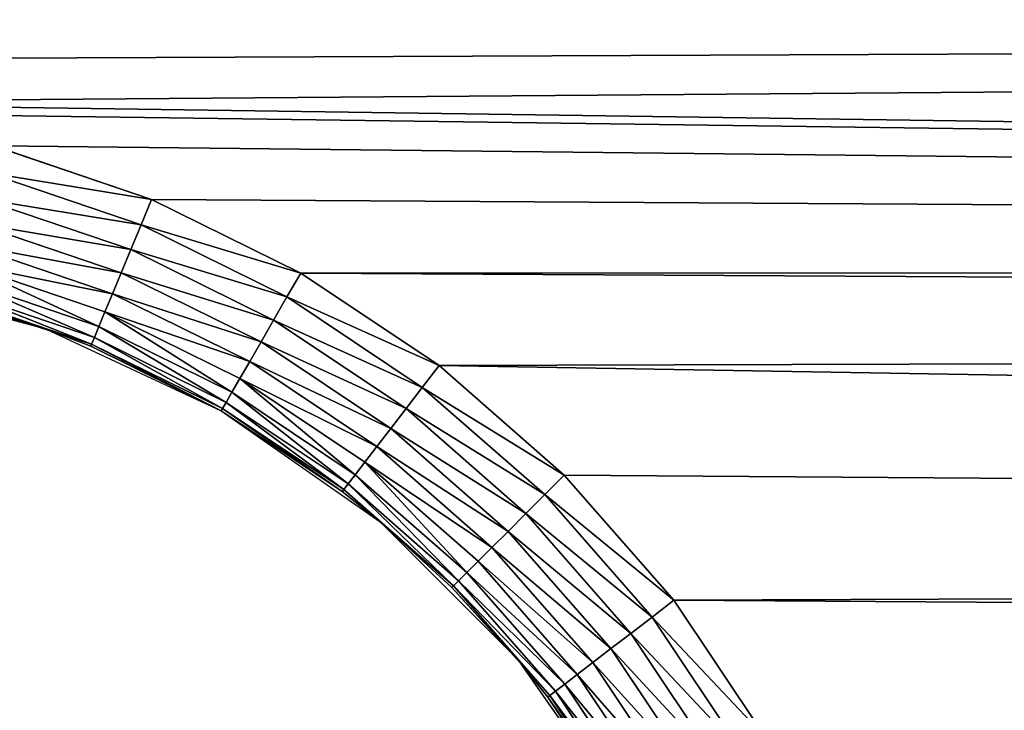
# Model space of a CAD drawing. Extents: x 0 to 500, y 0 to 390.
# Tile 896 of 1056: x 255 to 271, y 325 to 336. Entities that reach past the tile are written whole.
import ezdxf

# ---------------------------------------------------------------- set-up
doc = ezdxf.new("R2010")
doc.units = 0
doc.header["$LTSCALE"] = 25.4
doc.layers.get('0').update_dxf_attribs({"linetype": 'CONTINUOUS'})

# ---------------------------------------------------------------- blocks, each defined once
blk = doc.blocks.new('ATLANTA505_-_S_STL')
at = {"color": 0}
for p, q in [((257.54, 111.972, 56.915), (255.116, 111.972, 56.092)), ((257.54, 111.972, 56.915), (255.116, 111.972, 56.092)), ((257.706, 112.01, 56.514), (255.228, 112.01, 55.673)), ((257.706, 112.01, 56.514), (255.228, 112.01, 55.673)), ((257.379, 111.859, 57.304), (257.54, 111.972, 56.915)), ((257.379, 111.859, 57.304), (257.54, 111.972, 56.915)), ((257.54, 111.972, 56.915), (257.706, 112.01, 56.514)), ((257.54, 111.972, 56.915), (257.706, 112.01, 56.514)), ((259.835, 111.972, 58.047), (257.54, 111.972, 56.915)), ((259.835, 111.972, 58.047), (257.54, 111.972, 56.915)), ((260.052, 112.01, 57.671), (257.706, 112.01, 56.514)), ((260.052, 112.01, 57.671), (257.706, 112.01, 56.514)), ((259.625, 111.859, 58.411), (259.835, 111.972, 58.047)), ((259.625, 111.859, 58.411), (259.835, 111.972, 58.047)), ((259.835, 111.972, 58.047), (260.052, 112.01, 57.671)), ((259.835, 111.972, 58.047), (260.052, 112.01, 57.671)), ((261.963, 111.972, 59.469), (259.835, 111.972, 58.047)), ((261.963, 111.972, 59.469), (259.835, 111.972, 58.047)), ((262.227, 112.01, 59.124), (260.052, 112.01, 57.671)), ((262.227, 112.01, 59.124), (260.052, 112.01, 57.671)), ((261.707, 111.859, 59.803), (261.963, 111.972, 59.469)), ((261.707, 111.859, 59.803), (261.963, 111.972, 59.469)), ((261.963, 111.972, 59.469), (262.227, 112.01, 59.124)), ((261.963, 111.972, 59.469), (262.227, 112.01, 59.124)), ((263.887, 111.972, 61.156), (261.963, 111.972, 59.469)), ((263.887, 111.972, 61.156), (261.963, 111.972, 59.469)), ((264.194, 112.01, 60.849), (262.227, 112.01, 59.124)), ((264.194, 112.01, 60.849), (262.227, 112.01, 59.124)), ((263.59, 111.859, 61.454), (263.887, 111.972, 61.156)), ((263.59, 111.859, 61.454), (263.887, 111.972, 61.156)), ((263.887, 111.972, 61.156), (264.194, 112.01, 60.849)), ((263.887, 111.972, 61.156), (264.194, 112.01, 60.849)), ((265.575, 111.972, 63.08), (263.887, 111.972, 61.156)), ((265.575, 111.972, 63.08), (263.887, 111.972, 61.156)), ((265.919, 112.01, 62.816), (264.194, 112.01, 60.849)), ((265.919, 112.01, 62.816), (264.194, 112.01, 60.849)), ((265.241, 111.859, 63.337), (265.575, 111.972, 63.08)), ((265.241, 111.859, 63.337), (265.575, 111.972, 63.08)), ((265.575, 111.972, 63.08), (265.919, 112.01, 62.816)), ((265.575, 111.972, 63.08), (265.919, 112.01, 62.816)), ((266.997, 111.972, 65.208), (265.575, 111.972, 63.08)), ((266.997, 111.972, 65.208), (265.575, 111.972, 63.08)), ((267.373, 112.01, 64.991), (265.919, 112.01, 62.816)), ((267.373, 112.01, 64.991), (265.919, 112.01, 62.816)), ((257.379, 111.859, 57.304), (255.007, 111.859, 56.499)), ((257.379, 111.859, 57.304), (255.007, 111.859, 56.499)), ((257.227, 111.675, 57.668), (257.379, 111.859, 57.304)), ((257.227, 111.675, 57.668), (257.379, 111.859, 57.304)), ((259.625, 111.859, 58.411), (257.379, 111.859, 57.304)), ((259.625, 111.859, 58.411), (257.379, 111.859, 57.304)), ((259.427, 111.675, 58.753), (259.625, 111.859, 58.411)), ((259.427, 111.675, 58.753), (259.625, 111.859, 58.411)), ((261.707, 111.859, 59.803), (259.625, 111.859, 58.411)), ((261.707, 111.859, 59.803), (259.625, 111.859, 58.411)), ((261.466, 111.675, 60.116), (261.707, 111.859, 59.803)), ((261.466, 111.675, 60.116), (261.707, 111.859, 59.803)), ((263.59, 111.859, 61.454), (261.707, 111.859, 59.803)), ((263.59, 111.859, 61.454), (261.707, 111.859, 59.803)), ((263.31, 111.675, 61.733), (263.59, 111.859, 61.454)), ((263.31, 111.675, 61.733), (263.59, 111.859, 61.454)), ((265.241, 111.859, 63.337), (263.59, 111.859, 61.454)), ((265.241, 111.859, 63.337), (263.59, 111.859, 61.454)), ((264.927, 111.675, 63.577), (265.241, 111.859, 63.337)), ((264.927, 111.675, 63.577), (265.241, 111.859, 63.337)), ((266.632, 111.859, 65.419), (265.241, 111.859, 63.337)), ((266.632, 111.859, 65.419), (265.241, 111.859, 63.337)), ((257.227, 111.675, 57.668), (254.905, 111.675, 56.88)), ((257.227, 111.675, 57.668), (254.905, 111.675, 56.88)), ((257.091, 111.425, 57.998), (257.227, 111.675, 57.668)), ((257.091, 111.425, 57.998), (257.227, 111.675, 57.668)), ((259.427, 111.675, 58.753), (257.227, 111.675, 57.668)), ((259.427, 111.675, 58.753), (257.227, 111.675, 57.668)), ((259.249, 111.425, 59.062), (259.427, 111.675, 58.753)), ((259.249, 111.425, 59.062), (259.427, 111.675, 58.753)), ((261.466, 111.675, 60.116), (259.427, 111.675, 58.753)), ((261.466, 111.675, 60.116), (259.427, 111.675, 58.753)), ((261.249, 111.425, 60.399), (261.466, 111.675, 60.116)), ((261.249, 111.425, 60.399), (261.466, 111.675, 60.116)), ((263.31, 111.675, 61.733), (261.466, 111.675, 60.116)), ((263.31, 111.675, 61.733), (261.466, 111.675, 60.116)), ((263.058, 111.425, 61.985), (263.31, 111.675, 61.733)), ((263.058, 111.425, 61.985), (263.31, 111.675, 61.733)), ((264.927, 111.675, 63.577), (263.31, 111.675, 61.733)), ((264.927, 111.675, 63.577), (263.31, 111.675, 61.733)), ((264.644, 111.425, 63.794), (264.927, 111.675, 63.577)), ((264.644, 111.425, 63.794), (264.927, 111.675, 63.577)), ((266.29, 111.675, 65.616), (264.927, 111.675, 63.577)), ((266.29, 111.675, 65.616), (264.927, 111.675, 63.577)), ((257.091, 111.425, 57.998), (254.813, 111.425, 57.225)), ((257.091, 111.425, 57.998), (254.813, 111.425, 57.225)), ((256.973, 111.117, 58.283), (257.091, 111.425, 57.998)), ((256.973, 111.117, 58.283), (257.091, 111.425, 57.998)), ((259.249, 111.425, 59.062), (257.091, 111.425, 57.998)), ((259.249, 111.425, 59.062), (257.091, 111.425, 57.998)), ((259.095, 111.117, 59.329), (259.249, 111.425, 59.062)), ((259.095, 111.117, 59.329), (259.249, 111.425, 59.062)), ((261.249, 111.425, 60.399), (259.249, 111.425, 59.062)), ((261.249, 111.425, 60.399), (259.249, 111.425, 59.062)), ((261.061, 111.117, 60.644), (261.249, 111.425, 60.399)), ((261.061, 111.117, 60.644), (261.249, 111.425, 60.399)), ((263.058, 111.425, 61.985), (261.249, 111.425, 60.399)), ((263.058, 111.425, 61.985), (261.249, 111.425, 60.399)), ((262.84, 111.117, 62.203), (263.058, 111.425, 61.985)), ((262.84, 111.117, 62.203), (263.058, 111.425, 61.985)), ((264.644, 111.425, 63.794), (263.058, 111.425, 61.985)), ((264.644, 111.425, 63.794), (263.058, 111.425, 61.985)), ((264.4, 111.117, 63.982), (264.644, 111.425, 63.794)), ((264.4, 111.117, 63.982), (264.644, 111.425, 63.794)), ((265.981, 111.425, 65.795), (264.644, 111.425, 63.794)), ((265.981, 111.425, 65.795), (264.644, 111.425, 63.794)), ((256.973, 111.117, 58.283), (254.733, 111.117, 57.523)), ((256.973, 111.117, 58.283), (254.733, 111.117, 57.523)), ((256.877, 110.76, 58.514), (256.973, 111.117, 58.283)), ((256.877, 110.76, 58.514), (256.973, 111.117, 58.283)), ((259.095, 111.117, 59.329), (256.973, 111.117, 58.283)), ((259.095, 111.117, 59.329), (256.973, 111.117, 58.283)), ((258.97, 110.76, 59.546), (259.095, 111.117, 59.329)), ((258.97, 110.76, 59.546), (259.095, 111.117, 59.329)), ((261.061, 111.117, 60.644), (259.095, 111.117, 59.329)), ((261.061, 111.117, 60.644), (259.095, 111.117, 59.329)), ((260.909, 110.76, 60.842), (261.061, 111.117, 60.644)), ((260.909, 110.76, 60.842), (261.061, 111.117, 60.644)), ((262.84, 111.117, 62.203), (261.061, 111.117, 60.644)), ((262.84, 111.117, 62.203), (261.061, 111.117, 60.644)), ((262.663, 110.76, 62.38), (262.84, 111.117, 62.203)), ((262.663, 110.76, 62.38), (262.84, 111.117, 62.203)), ((264.4, 111.117, 63.982), (262.84, 111.117, 62.203)), ((264.4, 111.117, 63.982), (262.84, 111.117, 62.203)), ((264.201, 110.76, 64.134), (264.4, 111.117, 63.982)), ((264.201, 110.76, 64.134), (264.4, 111.117, 63.982)), ((265.714, 111.117, 65.949), (264.4, 111.117, 63.982)), ((265.714, 111.117, 65.949), (264.4, 111.117, 63.982)), ((256.877, 110.76, 58.514), (254.668, 110.76, 57.764)), ((256.877, 110.76, 58.514), (254.668, 110.76, 57.764)), ((256.807, 110.365, 58.684), (256.877, 110.76, 58.514)), ((256.807, 110.365, 58.684), (256.877, 110.76, 58.514)), ((258.97, 110.76, 59.546), (256.877, 110.76, 58.514)), ((258.97, 110.76, 59.546), (256.877, 110.76, 58.514)), ((258.877, 110.365, 59.705), (258.97, 110.76, 59.546)), ((258.877, 110.365, 59.705), (258.97, 110.76, 59.546)), ((260.909, 110.76, 60.842), (258.97, 110.76, 59.546)), ((260.909, 110.76, 60.842), (258.97, 110.76, 59.546)), ((260.797, 110.365, 60.988), (260.909, 110.76, 60.842)), ((260.797, 110.365, 60.988), (260.909, 110.76, 60.842)), ((262.663, 110.76, 62.38), (260.909, 110.76, 60.842)), ((262.663, 110.76, 62.38), (260.909, 110.76, 60.842)), ((262.533, 110.365, 62.51), (262.663, 110.76, 62.38)), ((262.533, 110.365, 62.51), (262.663, 110.76, 62.38)), ((264.201, 110.76, 64.134), (262.663, 110.76, 62.38)), ((264.201, 110.76, 64.134), (262.663, 110.76, 62.38)), ((264.055, 110.365, 64.246), (264.201, 110.76, 64.134)), ((264.055, 110.365, 64.246), (264.201, 110.76, 64.134)), ((265.498, 110.76, 66.074), (264.201, 110.76, 64.134)), ((265.498, 110.76, 66.074), (264.201, 110.76, 64.134)), ((256.807, 110.365, 58.684), (254.62, 110.365, 57.942)), ((256.807, 110.365, 58.684), (254.62, 110.365, 57.942)), ((256.764, 109.944, 58.788), (256.807, 110.365, 58.684)), ((256.764, 109.944, 58.788), (256.807, 110.365, 58.684)), ((258.877, 110.365, 59.705), (256.807, 110.365, 58.684)), ((258.877, 110.365, 59.705), (256.807, 110.365, 58.684)), ((258.821, 109.944, 59.803), (258.877, 110.365, 59.705)), ((258.821, 109.944, 59.803), (258.877, 110.365, 59.705)), ((260.797, 110.365, 60.988), (258.877, 110.365, 59.705)), ((260.797, 110.365, 60.988), (258.877, 110.365, 59.705)), ((260.729, 109.944, 61.077), (260.797, 110.365, 60.988)), ((260.729, 109.944, 61.077), (260.797, 110.365, 60.988)), ((262.533, 110.365, 62.51), (260.797, 110.365, 60.988)), ((262.533, 110.365, 62.51), (260.797, 110.365, 60.988)), ((262.453, 109.944, 62.59), (262.533, 110.365, 62.51)), ((262.453, 109.944, 62.59), (262.533, 110.365, 62.51)), ((264.055, 110.365, 64.246), (262.533, 110.365, 62.51)), ((264.055, 110.365, 64.246), (262.533, 110.365, 62.51)), ((263.966, 109.944, 64.315), (264.055, 110.365, 64.246)), ((263.966, 109.944, 64.315), (264.055, 110.365, 64.246)), ((265.338, 110.365, 66.166), (264.055, 110.365, 64.246)), ((265.338, 110.365, 66.166), (264.055, 110.365, 64.246)), ((254.581, 109.51, 58.088), (256.764, 109.944, 58.788)), ((254.581, 109.51, 58.088), (256.764, 109.944, 58.788)), ((256.764, 109.944, 58.788), (254.591, 109.944, 58.051)), ((256.764, 109.944, 58.788), (254.591, 109.944, 58.051)), ((256.037, 109.51, 58.547), (256.764, 109.944, 58.788)), ((256.037, 109.51, 58.547), (256.764, 109.944, 58.788)), ((256.749, 109.51, 58.823), (256.764, 109.944, 58.788)), ((256.749, 109.51, 58.823), (256.764, 109.944, 58.788)), ((258.821, 109.944, 59.803), (256.764, 109.944, 58.788)), ((258.821, 109.944, 59.803), (256.764, 109.944, 58.788)), ((258.802, 109.51, 59.836), (258.821, 109.944, 59.803)), ((258.802, 109.51, 59.836), (258.821, 109.944, 59.803)), ((260.729, 109.944, 61.077), (258.821, 109.944, 59.803)), ((260.729, 109.944, 61.077), (258.821, 109.944, 59.803)), ((260.705, 109.51, 61.108), (260.729, 109.944, 61.077)), ((260.705, 109.51, 61.108), (260.729, 109.944, 61.077)), ((261.301, 109.51, 61.585), (260.729, 109.944, 61.077)), ((261.301, 109.51, 61.585), (260.729, 109.944, 61.077)), ((262.453, 109.944, 62.59), (260.729, 109.944, 61.077)), ((262.453, 109.944, 62.59), (260.729, 109.944, 61.077)), ((261.301, 109.51, 61.585), (262.453, 109.944, 62.59)), ((261.301, 109.51, 61.585), (262.453, 109.944, 62.59)), ((262.426, 109.51, 62.617), (262.453, 109.944, 62.59)), ((262.426, 109.51, 62.617), (262.453, 109.944, 62.59)), ((262.426, 109.51, 62.617), (263.966, 109.944, 64.315)), ((262.426, 109.51, 62.617), (263.966, 109.944, 64.315)), ((263.966, 109.944, 64.315), (262.453, 109.944, 62.59)), ((263.966, 109.944, 64.315), (262.453, 109.944, 62.59)), ((263.458, 109.51, 63.742), (263.966, 109.944, 64.315)), ((263.458, 109.51, 63.742), (263.966, 109.944, 64.315)), ((263.936, 109.51, 64.338), (263.966, 109.944, 64.315)), ((263.936, 109.51, 64.338), (263.966, 109.944, 64.315)), ((265.24, 109.944, 66.222), (263.966, 109.944, 64.315)), ((265.24, 109.944, 66.222), (263.966, 109.944, 64.315)), ((256.037, 109.51, 58.547), (254.581, 109.51, 58.088)), ((254.581, 109.51, 58.088), (256.037, 102.51, 58.547)), ((254.581, 109.51, 58.088), (256.037, 102.51, 58.547)), ((256.037, 109.51, 58.547), (254.581, 109.51, 58.088)), ((256.749, 109.51, 58.823), (256.037, 102.51, 58.547)), ((256.749, 109.51, 58.823), (256.037, 109.51, 58.547)), ((256.037, 109.51, 58.547), (256.037, 102.51, 58.547)), ((256.749, 109.51, 58.823), (256.037, 102.51, 58.547)), ((256.037, 109.51, 58.547), (256.037, 102.51, 58.547)), ((256.749, 109.51, 58.823), (256.037, 109.51, 58.547)), ((258.802, 109.51, 59.836), (256.749, 109.51, 58.823)), ((256.749, 109.51, 58.823), (258.802, 102.51, 59.836)), ((256.749, 109.51, 58.823), (258.802, 102.51, 59.836)), ((258.802, 109.51, 59.836), (256.749, 109.51, 58.823)), ((260.705, 109.51, 61.108), (258.802, 102.51, 59.836)), ((260.705, 109.51, 61.108), (258.802, 109.51, 59.836)), ((258.802, 109.51, 59.836), (258.802, 102.51, 59.836)), ((260.705, 109.51, 61.108), (258.802, 102.51, 59.836)), ((258.802, 109.51, 59.836), (258.802, 102.51, 59.836)), ((260.705, 109.51, 61.108), (258.802, 109.51, 59.836)), ((261.301, 109.51, 61.585), (260.705, 109.51, 61.108)), ((260.705, 109.51, 61.108), (261.301, 102.51, 61.585)), ((260.705, 109.51, 61.108), (261.301, 102.51, 61.585)), ((261.301, 109.51, 61.585), (260.705, 109.51, 61.108)), ((262.426, 109.51, 62.617), (261.301, 102.51, 61.585)), ((262.426, 109.51, 62.617), (261.301, 109.51, 61.585)), ((261.301, 109.51, 61.585), (261.301, 102.51, 61.585)), ((262.426, 109.51, 62.617), (261.301, 102.51, 61.585)), ((261.301, 109.51, 61.585), (261.301, 102.51, 61.585)), ((262.426, 109.51, 62.617), (261.301, 109.51, 61.585)), ((263.458, 109.51, 63.742), (262.426, 109.51, 62.617)), ((262.426, 109.51, 62.617), (263.458, 102.51, 63.742)), ((262.426, 109.51, 62.617), (263.458, 102.51, 63.742)), ((263.458, 109.51, 63.742), (262.426, 109.51, 62.617)), ((263.936, 109.51, 64.338), (263.458, 102.51, 63.742)), ((263.936, 109.51, 64.338), (263.458, 109.51, 63.742)), ((263.458, 109.51, 63.742), (263.458, 102.51, 63.742)), ((263.936, 109.51, 64.338), (263.458, 102.51, 63.742)), ((263.458, 109.51, 63.742), (263.458, 102.51, 63.742)), ((263.936, 109.51, 64.338), (263.458, 109.51, 63.742)), ((265.208, 109.51, 66.241), (263.936, 109.51, 64.338)), ((263.936, 109.51, 64.338), (265.208, 102.51, 66.241)), ((263.936, 109.51, 64.338), (265.208, 102.51, 66.241)), ((265.208, 109.51, 66.241), (263.936, 109.51, 64.338)), ((253.091, 102.51, 57.757), (256.037, 102.51, 58.547)), ((256.037, 102.51, 58.547), (258.802, 102.51, 59.836)), ((258.802, 102.51, 59.836), (261.301, 102.51, 61.585)), ((261.301, 102.51, 61.585), (263.458, 102.51, 63.742)), ((263.458, 102.51, 63.742), (265.208, 102.51, 66.241))]:
    blk.add_line(p, q, dxfattribs=at)
mesh = blk.add_polyface(dxfattribs=at)
corners = [(242.051, 112.01, 11.679), (258.294, 112.01, 11.681), (250.052, 112.01, 11.637), (231.221, 112.01, 11.874), (268.807, 112.01, 11.872), (280.92, 112.01, 12.294), (227.159, 112.01, 11.991), (213.554, 112.01, 12.571), (286.005, 112.01, 12.542), (294.513, 112.01, 13.055), (199.781, 112.01, 13.48), (302.002, 112.01, 13.615), (197.133, 112.01, 13.696), (307.359, 112.01, 14.083), (187.227, 112.01, 14.626), (316.996, 112.01, 15.074), (181.742, 112.01, 15.231), (319.471, 112.01, 15.362), (175.383, 112.01, 16.019), (330.81, 112.01, 16.866), (167.25, 112.01, 17.171), (341.68, 112.01, 18.621), (164.201, 112.01, 17.648), (154.022, 112.01, 19.428), (343.436, 112.01, 18.936), (351.854, 112.01, 20.579), (143.662, 112.01, 21.571), (355.5, 112.01, 21.361), (361.455, 112.01, 22.74), (142.383, 112.01, 21.861), (134.239, 112.01, 23.848), (366.297, 112.01, 23.961), (131.592, 112.01, 24.549), (375.099, 112.01, 26.421), (125.349, 112.01, 26.318), (121.205, 112.01, 27.589), (376.448, 112.01, 26.828), (384.131, 112.01, 29.313), (116.594, 112.01, 29.101), (111.48, 112.01, 30.906), (386.869, 112.01, 30.27), (392.761, 112.01, 32.473), (108.664, 112.01, 31.961), (102.53, 112.01, 34.427), (396.476, 112.01, 33.968), (400.084, 112.01, 35.505), (101.167, 112.01, 35.007), (95.129, 112.01, 37.733), (404.707, 112.01, 37.606), (408.783, 112.01, 39.592), (94.078, 112.01, 38.235), (87.36, 112.01, 41.651), (415.429, 112.01, 43.125), (81.042, 112.01, 45.229), (416.941, 112.01, 43.985), (422.022, 112.01, 47.043), (80.065, 112.01, 45.817), (75.051, 112.01, 49), (424.51, 112.01, 48.642), (428.182, 112.01, 51.137), (73.133, 112.01, 50.296), (69.37, 112.01, 52.973), (431.499, 112.01, 53.541), (66.561, 112.01, 55.098), (250.052, 112.01, 54.991), (247.442, 112.01, 55.162), (63.989, 112.01, 57.147), (244.876, 112.01, 55.673), (242.398, 112.01, 56.514), (240.052, 112.01, 57.671), (60.323, 112.01, 60.257), (237.877, 112.01, 59.124), (235.91, 112.01, 60.849), (58.892, 112.01, 61.536), (234.185, 112.01, 62.816), (54.475, 112.01, 65.739), (232.732, 112.01, 64.991), (231.574, 112.01, 67.338), (54.062, 112.01, 66.153), (49.496, 112.01, 71.005), (230.734, 112.01, 69.815), (230.223, 112.01, 72.381), (47.306, 112.01, 73.528), (230.052, 112.01, 74.991), (43.925, 112.01, 77.71), (230.223, 112.01, 77.602), (230.734, 112.01, 80.168), (43.121, 112.01, 78.76), (41.129, 112.01, 81.466), (231.574, 112.01, 82.645), (39.185, 112.01, 84.261), (232.732, 112.01, 84.991), (37.317, 112.01, 87.107), (234.185, 112.01, 87.166), (35.2, 112.01, 90.545), (235.91, 112.01, 89.133), (237.877, 112.01, 90.858), (33.749, 112.01, 93.047), (240.052, 112.01, 92.312), (242.398, 112.01, 93.469), (31.612, 112.01, 96.977), (244.876, 112.01, 94.31), (247.442, 112.01, 94.82), (250.052, 112.01, 94.991), (436.689, 112.01, 57.619), (252.663, 112.01, 55.162), (255.228, 112.01, 55.673), (257.706, 112.01, 56.514), (260.052, 112.01, 57.671), (437.92, 112.01, 58.65), (262.227, 112.01, 59.124), (441.897, 112.01, 62.162), (264.194, 112.01, 60.849), (265.919, 112.01, 62.816), (443.798, 112.01, 63.948), (267.373, 112.01, 64.991), (446.772, 112.01, 66.895), (268.53, 112.01, 67.338), (449.193, 112.01, 69.445), (269.371, 112.01, 69.815), (453.495, 112.01, 74.361), (269.881, 112.01, 72.381), (270.052, 112.01, 74.991), (454.174, 112.01, 75.185), (269.881, 112.01, 77.602), (455.593, 112.01, 76.958), (458.774, 112.01, 81.186), (269.371, 112.01, 80.168), (268.53, 112.01, 82.645), (459.569, 112.01, 82.303), (462.979, 112.01, 87.408), (267.373, 112.01, 84.991), (265.919, 112.01, 87.166), (264.194, 112.01, 89.133), (463.271, 112.01, 87.872), (466.744, 112.01, 93.74), (262.227, 112.01, 90.858), (260.052, 112.01, 92.312), (257.706, 112.01, 93.469), (255.228, 112.01, 94.31), (469.88, 112.01, 99.707), (252.663, 112.01, 94.82), (30.424, 112.01, 99.305), (28.022, 112.01, 104.378), (470.035, 112.01, 100.021), (472.082, 112.01, 104.378)]
mesh.append_faces([[corners[k] for k in face] for face in [(0, 1, 2), (144, 143, 145)]], dxfattribs={"vtx0": -1, "color": 0})
mesh.append_faces([[corners[k] for k in face] for face in [(1, 3, 4), (4, 3, 5), (5, 7, 8), (8, 7, 9), (9, 10, 11), (11, 12, 13), (13, 14, 15), (15, 16, 17), (17, 18, 19), (19, 20, 21), (21, 23, 24), (24, 23, 25), (25, 26, 27), (27, 26, 28), (28, 30, 31), (31, 32, 33), (33, 35, 36), (36, 35, 37), (37, 39, 40), (40, 39, 41), (41, 43, 44), (44, 43, 45), (45, 47, 48), (48, 47, 49), (49, 51, 52), (52, 53, 54), (54, 53, 55), (55, 57, 58), (58, 57, 59), (59, 61, 62), (64, 63, 65), (65, 66, 67), (67, 66, 68), (68, 66, 69), (69, 70, 71), (71, 70, 72), (72, 73, 74), (74, 75, 76), (76, 75, 77), (77, 79, 80), (80, 79, 81), (81, 82, 83), (83, 84, 85), (85, 84, 86), (86, 88, 89), (89, 90, 91), (91, 92, 93), (93, 94, 95), (95, 94, 96), (96, 97, 98), (98, 97, 99), (99, 100, 101), (101, 100, 102), (102, 100, 103), (104, 108, 109), (109, 110, 111), (111, 113, 114), (114, 115, 116), (116, 117, 118), (118, 119, 120), (120, 122, 123), (123, 124, 125), (125, 124, 126), (126, 128, 129), (129, 128, 130), (130, 133, 134), (134, 133, 135), (135, 139, 140), (140, 143, 144)]], dxfattribs={"vtx0": -1, "vtx1": -1, "color": 0})
mesh.append_faces([[corners[k] for k in face] for face in [(62, 63, 64), (140, 103, 100)]], dxfattribs={"vtx0": -1, "vtx1": -1, "vtx2": -1, "color": 0})
mesh.append_faces([[corners[k] for k in face] for face in [(1, 0, 3), (5, 3, 6), (5, 6, 7), (9, 7, 10), (11, 10, 12), (13, 12, 14), (15, 14, 16), (17, 16, 18), (19, 18, 20), (21, 20, 22), (21, 22, 23), (25, 23, 26), (28, 26, 29), (28, 29, 30), (31, 30, 32), (33, 32, 34), (33, 34, 35), (37, 35, 38), (37, 38, 39), (41, 39, 42), (41, 42, 43), (45, 43, 46), (45, 46, 47), (49, 47, 50), (49, 50, 51), (52, 51, 53), (55, 53, 56), (55, 56, 57), (59, 57, 60), (59, 60, 61), (62, 61, 63), (65, 63, 66), (69, 66, 70), (72, 70, 73), (74, 73, 75), (77, 75, 78), (77, 78, 79), (81, 79, 82), (83, 82, 84), (86, 84, 87), (86, 87, 88), (89, 88, 90), (91, 90, 92), (93, 92, 94), (96, 94, 97), (99, 97, 100), (64, 104, 62), (104, 64, 105), (104, 105, 106), (104, 106, 107), (104, 107, 108), (109, 108, 110), (111, 110, 112), (111, 112, 113), (114, 113, 115), (116, 115, 117), (118, 117, 119), (120, 119, 121), (120, 121, 122), (123, 122, 124), (126, 124, 127), (126, 127, 128), (130, 128, 131), (130, 131, 132), (130, 132, 133), (135, 133, 136), (135, 136, 137), (135, 137, 138), (135, 138, 139), (140, 139, 141), (140, 141, 103), (140, 100, 142), (140, 142, 143)]], dxfattribs={"vtx0": -1, "vtx2": -1, "color": 0})
mesh = blk.add_polyface(dxfattribs=at)
corners = [(255.007, 111.859, 56.499), (257.54, 111.972, 56.915), (255.116, 111.972, 56.092), (257.379, 111.859, 57.304)]
mesh.append_faces([[corners[k] for k in face] for face in [(0, 1, 2), (1, 0, 3)]], dxfattribs={"vtx0": -1, "color": 0})
mesh = blk.add_polyface(dxfattribs=at)
corners = [(255.116, 111.972, 56.092), (257.706, 112.01, 56.514), (255.228, 112.01, 55.673), (257.54, 111.972, 56.915)]
mesh.append_faces([[corners[k] for k in face] for face in [(0, 1, 2), (1, 0, 3)]], dxfattribs={"vtx0": -1, "color": 0})
mesh = blk.add_polyface(dxfattribs=at)
corners = [(257.379, 111.859, 57.304), (259.835, 111.972, 58.047), (257.54, 111.972, 56.915), (259.625, 111.859, 58.411)]
mesh.append_faces([[corners[k] for k in face] for face in [(0, 1, 2), (1, 0, 3)]], dxfattribs={"vtx0": -1, "color": 0})
mesh = blk.add_polyface(dxfattribs=at)
corners = [(257.54, 111.972, 56.915), (260.052, 112.01, 57.671), (257.706, 112.01, 56.514), (259.835, 111.972, 58.047)]
mesh.append_faces([[corners[k] for k in face] for face in [(0, 1, 2), (1, 0, 3)]], dxfattribs={"vtx0": -1, "color": 0})
mesh = blk.add_polyface(dxfattribs=at)
corners = [(259.625, 111.859, 58.411), (261.963, 111.972, 59.469), (259.835, 111.972, 58.047), (261.707, 111.859, 59.803)]
mesh.append_faces([[corners[k] for k in face] for face in [(0, 1, 2), (1, 0, 3)]], dxfattribs={"vtx0": -1, "color": 0})
mesh = blk.add_polyface(dxfattribs=at)
corners = [(259.835, 111.972, 58.047), (262.227, 112.01, 59.124), (260.052, 112.01, 57.671), (261.963, 111.972, 59.469)]
mesh.append_faces([[corners[k] for k in face] for face in [(0, 1, 2), (1, 0, 3)]], dxfattribs={"vtx0": -1, "color": 0})
mesh = blk.add_polyface(dxfattribs=at)
corners = [(261.707, 111.859, 59.803), (263.887, 111.972, 61.156), (261.963, 111.972, 59.469), (263.59, 111.859, 61.454)]
mesh.append_faces([[corners[k] for k in face] for face in [(0, 1, 2), (1, 0, 3)]], dxfattribs={"vtx0": -1, "color": 0})
mesh = blk.add_polyface(dxfattribs=at)
corners = [(261.963, 111.972, 59.469), (264.194, 112.01, 60.849), (262.227, 112.01, 59.124), (263.887, 111.972, 61.156)]
mesh.append_faces([[corners[k] for k in face] for face in [(0, 1, 2), (1, 0, 3)]], dxfattribs={"vtx0": -1, "color": 0})
mesh = blk.add_polyface(dxfattribs=at)
corners = [(263.59, 111.859, 61.454), (265.575, 111.972, 63.08), (263.887, 111.972, 61.156), (265.241, 111.859, 63.337)]
mesh.append_faces([[corners[k] for k in face] for face in [(0, 1, 2), (1, 0, 3)]], dxfattribs={"vtx0": -1, "color": 0})
mesh = blk.add_polyface(dxfattribs=at)
corners = [(263.887, 111.972, 61.156), (265.919, 112.01, 62.816), (264.194, 112.01, 60.849), (265.575, 111.972, 63.08)]
mesh.append_faces([[corners[k] for k in face] for face in [(0, 1, 2), (1, 0, 3)]], dxfattribs={"vtx0": -1, "color": 0})
mesh = blk.add_polyface(dxfattribs=at)
corners = [(265.241, 111.859, 63.337), (266.997, 111.972, 65.208), (265.575, 111.972, 63.08), (266.632, 111.859, 65.419)]
mesh.append_faces([[corners[k] for k in face] for face in [(0, 1, 2), (1, 0, 3)]], dxfattribs={"vtx0": -1, "color": 0})
mesh = blk.add_polyface(dxfattribs=at)
corners = [(265.575, 111.972, 63.08), (267.373, 112.01, 64.991), (265.919, 112.01, 62.816), (266.997, 111.972, 65.208)]
mesh.append_faces([[corners[k] for k in face] for face in [(0, 1, 2), (1, 0, 3)]], dxfattribs={"vtx0": -1, "color": 0})
mesh = blk.add_polyface(dxfattribs=at)
corners = [(254.905, 111.675, 56.88), (257.379, 111.859, 57.304), (255.007, 111.859, 56.499), (257.227, 111.675, 57.668)]
mesh.append_faces([[corners[k] for k in face] for face in [(0, 1, 2), (1, 0, 3)]], dxfattribs={"vtx0": -1, "color": 0})
mesh = blk.add_polyface(dxfattribs=at)
corners = [(257.227, 111.675, 57.668), (259.625, 111.859, 58.411), (257.379, 111.859, 57.304), (259.427, 111.675, 58.753)]
mesh.append_faces([[corners[k] for k in face] for face in [(0, 1, 2), (1, 0, 3)]], dxfattribs={"vtx0": -1, "color": 0})
mesh = blk.add_polyface(dxfattribs=at)
corners = [(259.427, 111.675, 58.753), (261.707, 111.859, 59.803), (259.625, 111.859, 58.411), (261.466, 111.675, 60.116)]
mesh.append_faces([[corners[k] for k in face] for face in [(0, 1, 2), (1, 0, 3)]], dxfattribs={"vtx0": -1, "color": 0})
mesh = blk.add_polyface(dxfattribs=at)
corners = [(261.466, 111.675, 60.116), (263.59, 111.859, 61.454), (261.707, 111.859, 59.803), (263.31, 111.675, 61.733)]
mesh.append_faces([[corners[k] for k in face] for face in [(0, 1, 2), (1, 0, 3)]], dxfattribs={"vtx0": -1, "color": 0})
mesh = blk.add_polyface(dxfattribs=at)
corners = [(263.31, 111.675, 61.733), (265.241, 111.859, 63.337), (263.59, 111.859, 61.454), (264.927, 111.675, 63.577)]
mesh.append_faces([[corners[k] for k in face] for face in [(0, 1, 2), (1, 0, 3)]], dxfattribs={"vtx0": -1, "color": 0})
mesh = blk.add_polyface(dxfattribs=at)
corners = [(264.927, 111.675, 63.577), (266.632, 111.859, 65.419), (265.241, 111.859, 63.337), (266.29, 111.675, 65.616)]
mesh.append_faces([[corners[k] for k in face] for face in [(0, 1, 2), (1, 0, 3)]], dxfattribs={"vtx0": -1, "color": 0})
mesh = blk.add_polyface(dxfattribs=at)
corners = [(254.813, 111.425, 57.225), (257.227, 111.675, 57.668), (254.905, 111.675, 56.88), (257.091, 111.425, 57.998)]
mesh.append_faces([[corners[k] for k in face] for face in [(0, 1, 2), (1, 0, 3)]], dxfattribs={"vtx0": -1, "color": 0})
mesh = blk.add_polyface(dxfattribs=at)
corners = [(257.091, 111.425, 57.998), (259.427, 111.675, 58.753), (257.227, 111.675, 57.668), (259.249, 111.425, 59.062)]
mesh.append_faces([[corners[k] for k in face] for face in [(0, 1, 2), (1, 0, 3)]], dxfattribs={"vtx0": -1, "color": 0})
mesh = blk.add_polyface(dxfattribs=at)
corners = [(259.249, 111.425, 59.062), (261.466, 111.675, 60.116), (259.427, 111.675, 58.753), (261.249, 111.425, 60.399)]
mesh.append_faces([[corners[k] for k in face] for face in [(0, 1, 2), (1, 0, 3)]], dxfattribs={"vtx0": -1, "color": 0})
mesh = blk.add_polyface(dxfattribs=at)
corners = [(261.249, 111.425, 60.399), (263.31, 111.675, 61.733), (261.466, 111.675, 60.116), (263.058, 111.425, 61.985)]
mesh.append_faces([[corners[k] for k in face] for face in [(0, 1, 2), (1, 0, 3)]], dxfattribs={"vtx0": -1, "color": 0})
mesh = blk.add_polyface(dxfattribs=at)
corners = [(263.058, 111.425, 61.985), (264.927, 111.675, 63.577), (263.31, 111.675, 61.733), (264.644, 111.425, 63.794)]
mesh.append_faces([[corners[k] for k in face] for face in [(0, 1, 2), (1, 0, 3)]], dxfattribs={"vtx0": -1, "color": 0})
mesh = blk.add_polyface(dxfattribs=at)
corners = [(264.644, 111.425, 63.794), (266.29, 111.675, 65.616), (264.927, 111.675, 63.577), (265.981, 111.425, 65.795)]
mesh.append_faces([[corners[k] for k in face] for face in [(0, 1, 2), (1, 0, 3)]], dxfattribs={"vtx0": -1, "color": 0})
mesh = blk.add_polyface(dxfattribs=at)
corners = [(254.733, 111.117, 57.523), (257.091, 111.425, 57.998), (254.813, 111.425, 57.225), (256.973, 111.117, 58.283)]
mesh.append_faces([[corners[k] for k in face] for face in [(0, 1, 2), (1, 0, 3)]], dxfattribs={"vtx0": -1, "color": 0})
mesh = blk.add_polyface(dxfattribs=at)
corners = [(256.973, 111.117, 58.283), (259.249, 111.425, 59.062), (257.091, 111.425, 57.998), (259.095, 111.117, 59.329)]
mesh.append_faces([[corners[k] for k in face] for face in [(0, 1, 2), (1, 0, 3)]], dxfattribs={"vtx0": -1, "color": 0})
mesh = blk.add_polyface(dxfattribs=at)
corners = [(259.095, 111.117, 59.329), (261.249, 111.425, 60.399), (259.249, 111.425, 59.062), (261.061, 111.117, 60.644)]
mesh.append_faces([[corners[k] for k in face] for face in [(0, 1, 2), (1, 0, 3)]], dxfattribs={"vtx0": -1, "color": 0})
mesh = blk.add_polyface(dxfattribs=at)
corners = [(261.061, 111.117, 60.644), (263.058, 111.425, 61.985), (261.249, 111.425, 60.399), (262.84, 111.117, 62.203)]
mesh.append_faces([[corners[k] for k in face] for face in [(0, 1, 2), (1, 0, 3)]], dxfattribs={"vtx0": -1, "color": 0})
mesh = blk.add_polyface(dxfattribs=at)
corners = [(262.84, 111.117, 62.203), (264.644, 111.425, 63.794), (263.058, 111.425, 61.985), (264.4, 111.117, 63.982)]
mesh.append_faces([[corners[k] for k in face] for face in [(0, 1, 2), (1, 0, 3)]], dxfattribs={"vtx0": -1, "color": 0})
mesh = blk.add_polyface(dxfattribs=at)
corners = [(264.4, 111.117, 63.982), (265.981, 111.425, 65.795), (264.644, 111.425, 63.794), (265.714, 111.117, 65.949)]
mesh.append_faces([[corners[k] for k in face] for face in [(0, 1, 2), (1, 0, 3)]], dxfattribs={"vtx0": -1, "color": 0})
mesh = blk.add_polyface(dxfattribs=at)
corners = [(256.877, 110.76, 58.514), (254.733, 111.117, 57.523), (254.668, 110.76, 57.764), (256.973, 111.117, 58.283)]
mesh.append_faces([[corners[k] for k in face] for face in [(0, 1, 2), (1, 0, 3)]], dxfattribs={"vtx0": -1, "color": 0})
mesh = blk.add_polyface(dxfattribs=at)
corners = [(258.97, 110.76, 59.546), (256.973, 111.117, 58.283), (256.877, 110.76, 58.514), (259.095, 111.117, 59.329)]
mesh.append_faces([[corners[k] for k in face] for face in [(0, 1, 2), (1, 0, 3)]], dxfattribs={"vtx0": -1, "color": 0})
mesh = blk.add_polyface(dxfattribs=at)
corners = [(260.909, 110.76, 60.842), (259.095, 111.117, 59.329), (258.97, 110.76, 59.546), (261.061, 111.117, 60.644)]
mesh.append_faces([[corners[k] for k in face] for face in [(0, 1, 2), (1, 0, 3)]], dxfattribs={"vtx0": -1, "color": 0})
mesh = blk.add_polyface(dxfattribs=at)
corners = [(262.663, 110.76, 62.38), (261.061, 111.117, 60.644), (260.909, 110.76, 60.842), (262.84, 111.117, 62.203)]
mesh.append_faces([[corners[k] for k in face] for face in [(0, 1, 2), (1, 0, 3)]], dxfattribs={"vtx0": -1, "color": 0})
mesh = blk.add_polyface(dxfattribs=at)
corners = [(264.4, 111.117, 63.982), (262.663, 110.76, 62.38), (264.201, 110.76, 64.134), (262.84, 111.117, 62.203)]
mesh.append_faces([[corners[k] for k in face] for face in [(0, 1, 2), (1, 0, 3)]], dxfattribs={"vtx0": -1, "color": 0})
mesh = blk.add_polyface(dxfattribs=at)
corners = [(265.714, 111.117, 65.949), (264.201, 110.76, 64.134), (265.498, 110.76, 66.074), (264.4, 111.117, 63.982)]
mesh.append_faces([[corners[k] for k in face] for face in [(0, 1, 2), (1, 0, 3)]], dxfattribs={"vtx0": -1, "color": 0})
mesh = blk.add_polyface(dxfattribs=at)
corners = [(256.807, 110.365, 58.684), (254.668, 110.76, 57.764), (254.62, 110.365, 57.942), (256.877, 110.76, 58.514)]
mesh.append_faces([[corners[k] for k in face] for face in [(0, 1, 2), (1, 0, 3)]], dxfattribs={"vtx0": -1, "color": 0})
mesh = blk.add_polyface(dxfattribs=at)
corners = [(258.877, 110.365, 59.705), (256.877, 110.76, 58.514), (256.807, 110.365, 58.684), (258.97, 110.76, 59.546)]
mesh.append_faces([[corners[k] for k in face] for face in [(0, 1, 2), (1, 0, 3)]], dxfattribs={"vtx0": -1, "color": 0})
mesh = blk.add_polyface(dxfattribs=at)
corners = [(260.797, 110.365, 60.988), (258.97, 110.76, 59.546), (258.877, 110.365, 59.705), (260.909, 110.76, 60.842)]
mesh.append_faces([[corners[k] for k in face] for face in [(0, 1, 2), (1, 0, 3)]], dxfattribs={"vtx0": -1, "color": 0})
mesh = blk.add_polyface(dxfattribs=at)
corners = [(262.533, 110.365, 62.51), (260.909, 110.76, 60.842), (260.797, 110.365, 60.988), (262.663, 110.76, 62.38)]
mesh.append_faces([[corners[k] for k in face] for face in [(0, 1, 2), (1, 0, 3)]], dxfattribs={"vtx0": -1, "color": 0})
mesh = blk.add_polyface(dxfattribs=at)
corners = [(264.201, 110.76, 64.134), (262.533, 110.365, 62.51), (264.055, 110.365, 64.246), (262.663, 110.76, 62.38)]
mesh.append_faces([[corners[k] for k in face] for face in [(0, 1, 2), (1, 0, 3)]], dxfattribs={"vtx0": -1, "color": 0})
mesh = blk.add_polyface(dxfattribs=at)
corners = [(265.498, 110.76, 66.074), (264.055, 110.365, 64.246), (265.338, 110.365, 66.166), (264.201, 110.76, 64.134)]
mesh.append_faces([[corners[k] for k in face] for face in [(0, 1, 2), (1, 0, 3)]], dxfattribs={"vtx0": -1, "color": 0})
mesh = blk.add_polyface(dxfattribs=at)
corners = [(256.764, 109.944, 58.788), (254.62, 110.365, 57.942), (254.591, 109.944, 58.051), (256.807, 110.365, 58.684)]
mesh.append_faces([[corners[k] for k in face] for face in [(0, 1, 2), (1, 0, 3)]], dxfattribs={"vtx0": -1, "color": 0})
mesh = blk.add_polyface(dxfattribs=at)
corners = [(258.821, 109.944, 59.803), (256.807, 110.365, 58.684), (256.764, 109.944, 58.788), (258.877, 110.365, 59.705)]
mesh.append_faces([[corners[k] for k in face] for face in [(0, 1, 2), (1, 0, 3)]], dxfattribs={"vtx0": -1, "color": 0})
mesh = blk.add_polyface(dxfattribs=at)
corners = [(260.729, 109.944, 61.077), (258.877, 110.365, 59.705), (258.821, 109.944, 59.803), (260.797, 110.365, 60.988)]
mesh.append_faces([[corners[k] for k in face] for face in [(0, 1, 2), (1, 0, 3)]], dxfattribs={"vtx0": -1, "color": 0})
mesh = blk.add_polyface(dxfattribs=at)
corners = [(262.453, 109.944, 62.59), (260.797, 110.365, 60.988), (260.729, 109.944, 61.077), (262.533, 110.365, 62.51)]
mesh.append_faces([[corners[k] for k in face] for face in [(0, 1, 2), (1, 0, 3)]], dxfattribs={"vtx0": -1, "color": 0})
mesh = blk.add_polyface(dxfattribs=at)
corners = [(264.055, 110.365, 64.246), (262.453, 109.944, 62.59), (263.966, 109.944, 64.315), (262.533, 110.365, 62.51)]
mesh.append_faces([[corners[k] for k in face] for face in [(0, 1, 2), (1, 0, 3)]], dxfattribs={"vtx0": -1, "color": 0})
mesh = blk.add_polyface(dxfattribs=at)
corners = [(265.338, 110.365, 66.166), (263.966, 109.944, 64.315), (265.24, 109.944, 66.222), (264.055, 110.365, 64.246)]
mesh.append_faces([[corners[k] for k in face] for face in [(0, 1, 2), (1, 0, 3)]], dxfattribs={"vtx0": -1, "color": 0})
mesh = blk.add_polyface(dxfattribs=at)
corners = [(256.764, 109.944, 58.788), (254.591, 109.944, 58.051), (254.581, 109.51, 58.088)]
mesh.append_faces([[corners[k] for k in face] for face in [(0, 1, 2)]], dxfattribs={"color": 0})
mesh = blk.add_polyface(dxfattribs=at)
corners = [(256.764, 109.944, 58.788), (254.581, 109.51, 58.088), (256.037, 109.51, 58.547)]
mesh.append_faces([[corners[k] for k in face] for face in [(0, 1, 2)]], dxfattribs={"color": 0})
mesh = blk.add_polyface(dxfattribs=at)
corners = [(256.764, 109.944, 58.788), (256.037, 109.51, 58.547), (256.749, 109.51, 58.823)]
mesh.append_faces([[corners[k] for k in face] for face in [(0, 1, 2)]], dxfattribs={"color": 0})
mesh = blk.add_polyface(dxfattribs=at)
corners = [(258.802, 109.51, 59.836), (256.764, 109.944, 58.788), (256.749, 109.51, 58.823), (258.821, 109.944, 59.803)]
mesh.append_faces([[corners[k] for k in face] for face in [(0, 1, 2), (1, 0, 3)]], dxfattribs={"vtx0": -1, "color": 0})
mesh = blk.add_polyface(dxfattribs=at)
corners = [(260.705, 109.51, 61.108), (258.821, 109.944, 59.803), (258.802, 109.51, 59.836), (260.729, 109.944, 61.077)]
mesh.append_faces([[corners[k] for k in face] for face in [(0, 1, 2), (1, 0, 3)]], dxfattribs={"vtx0": -1, "color": 0})
mesh = blk.add_polyface(dxfattribs=at)
corners = [(261.301, 109.51, 61.585), (260.729, 109.944, 61.077), (260.705, 109.51, 61.108)]
mesh.append_faces([[corners[k] for k in face] for face in [(0, 1, 2)]], dxfattribs={"color": 0})
mesh = blk.add_polyface(dxfattribs=at)
corners = [(262.453, 109.944, 62.59), (260.729, 109.944, 61.077), (261.301, 109.51, 61.585)]
mesh.append_faces([[corners[k] for k in face] for face in [(0, 1, 2)]], dxfattribs={"color": 0})
mesh = blk.add_polyface(dxfattribs=at)
corners = [(262.453, 109.944, 62.59), (261.301, 109.51, 61.585), (262.426, 109.51, 62.617)]
mesh.append_faces([[corners[k] for k in face] for face in [(0, 1, 2)]], dxfattribs={"color": 0})
mesh = blk.add_polyface(dxfattribs=at)
corners = [(262.453, 109.944, 62.59), (262.426, 109.51, 62.617), (263.966, 109.944, 64.315)]
mesh.append_faces([[corners[k] for k in face] for face in [(0, 1, 2)]], dxfattribs={"color": 0})
mesh = blk.add_polyface(dxfattribs=at)
corners = [(263.966, 109.944, 64.315), (262.426, 109.51, 62.617), (263.458, 109.51, 63.742)]
mesh.append_faces([[corners[k] for k in face] for face in [(0, 1, 2)]], dxfattribs={"color": 0})
mesh = blk.add_polyface(dxfattribs=at)
corners = [(263.966, 109.944, 64.315), (263.458, 109.51, 63.742), (263.936, 109.51, 64.338)]
mesh.append_faces([[corners[k] for k in face] for face in [(0, 1, 2)]], dxfattribs={"color": 0})
mesh = blk.add_polyface(dxfattribs=at)
corners = [(265.24, 109.944, 66.222), (263.936, 109.51, 64.338), (265.208, 109.51, 66.241), (263.966, 109.944, 64.315)]
mesh.append_faces([[corners[k] for k in face] for face in [(0, 1, 2), (1, 0, 3)]], dxfattribs={"vtx0": -1, "color": 0})
mesh = blk.add_polyface(dxfattribs=at)
corners = [(256.037, 102.51, 58.547), (254.581, 109.51, 58.088), (253.091, 102.51, 57.757)]
mesh.append_faces([[corners[k] for k in face] for face in [(0, 1, 2)]], dxfattribs={"color": 0})
mesh = blk.add_polyface(dxfattribs=at)
corners = [(256.037, 109.51, 58.547), (254.581, 109.51, 58.088), (256.037, 102.51, 58.547)]
mesh.append_faces([[corners[k] for k in face] for face in [(0, 1, 2)]], dxfattribs={"color": 0})
mesh = blk.add_polyface(dxfattribs=at)
corners = [(258.802, 102.51, 59.836), (256.749, 109.51, 58.823), (256.037, 102.51, 58.547)]
mesh.append_faces([[corners[k] for k in face] for face in [(0, 1, 2)]], dxfattribs={"color": 0})
mesh = blk.add_polyface(dxfattribs=at)
corners = [(256.749, 109.51, 58.823), (256.037, 109.51, 58.547), (256.037, 102.51, 58.547)]
mesh.append_faces([[corners[k] for k in face] for face in [(0, 1, 2)]], dxfattribs={"color": 0})
mesh = blk.add_polyface(dxfattribs=at)
corners = [(258.802, 109.51, 59.836), (256.749, 109.51, 58.823), (258.802, 102.51, 59.836)]
mesh.append_faces([[corners[k] for k in face] for face in [(0, 1, 2)]], dxfattribs={"color": 0})
mesh = blk.add_polyface(dxfattribs=at)
corners = [(261.301, 102.51, 61.585), (260.705, 109.51, 61.108), (258.802, 102.51, 59.836)]
mesh.append_faces([[corners[k] for k in face] for face in [(0, 1, 2)]], dxfattribs={"color": 0})
mesh = blk.add_polyface(dxfattribs=at)
corners = [(260.705, 109.51, 61.108), (258.802, 109.51, 59.836), (258.802, 102.51, 59.836)]
mesh.append_faces([[corners[k] for k in face] for face in [(0, 1, 2)]], dxfattribs={"color": 0})
mesh = blk.add_polyface(dxfattribs=at)
corners = [(261.301, 109.51, 61.585), (260.705, 109.51, 61.108), (261.301, 102.51, 61.585)]
mesh.append_faces([[corners[k] for k in face] for face in [(0, 1, 2)]], dxfattribs={"color": 0})
mesh = blk.add_polyface(dxfattribs=at)
corners = [(263.458, 102.51, 63.742), (262.426, 109.51, 62.617), (261.301, 102.51, 61.585)]
mesh.append_faces([[corners[k] for k in face] for face in [(0, 1, 2)]], dxfattribs={"color": 0})
mesh = blk.add_polyface(dxfattribs=at)
corners = [(262.426, 109.51, 62.617), (261.301, 109.51, 61.585), (261.301, 102.51, 61.585)]
mesh.append_faces([[corners[k] for k in face] for face in [(0, 1, 2)]], dxfattribs={"color": 0})
mesh = blk.add_polyface(dxfattribs=at)
corners = [(262.426, 109.51, 62.617), (263.458, 102.51, 63.742), (263.458, 109.51, 63.742)]
mesh.append_faces([[corners[k] for k in face] for face in [(0, 1, 2)]], dxfattribs={"color": 0})
mesh = blk.add_polyface(dxfattribs=at)
corners = [(263.936, 109.51, 64.338), (263.458, 102.51, 63.742), (265.208, 102.51, 66.241)]
mesh.append_faces([[corners[k] for k in face] for face in [(0, 1, 2)]], dxfattribs={"color": 0})
mesh = blk.add_polyface(dxfattribs=at)
corners = [(263.458, 109.51, 63.742), (263.458, 102.51, 63.742), (263.936, 109.51, 64.338)]
mesh.append_faces([[corners[k] for k in face] for face in [(0, 1, 2)]], dxfattribs={"color": 0})
mesh = blk.add_polyface(dxfattribs=at)
corners = [(263.936, 109.51, 64.338), (265.208, 102.51, 66.241), (265.208, 109.51, 66.241)]
mesh.append_faces([[corners[k] for k in face] for face in [(0, 1, 2)]], dxfattribs={"color": 0})

msp = doc.modelspace()

# ---------------------------------------------------------------- block references
at = {"color": 254, "extrusion": (0, -1, 1.11022e-16)}
msp.add_blockref('ATLANTA505_-_S_STL', (-0.149, -0.01, -389.852), dxfattribs=at)

doc.saveas('drawing.dxf')
